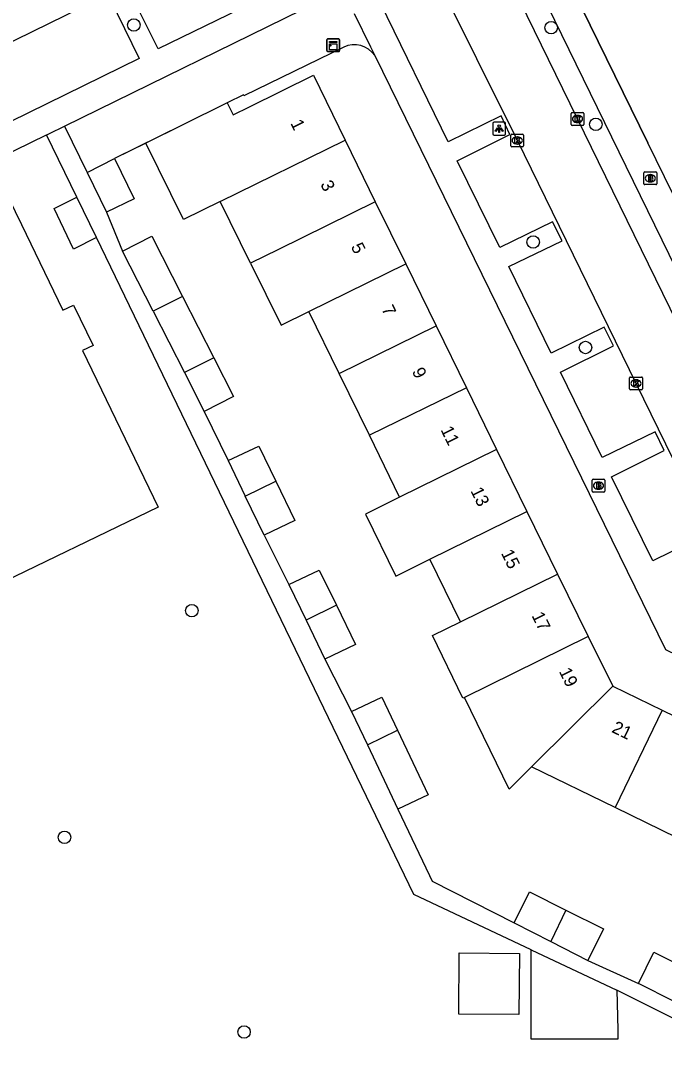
# Model space of a CAD drawing. Extents: x 160457 to 162082, y 388340 to 389736.
# Drawn here: x 161125 to 161175.4, y 388737.5 to 388818.4 of the extents above; entities that cross this region are included whole.
import ezdxf

# ---------------------------------------------------------------- set-up
doc = ezdxf.new("R2010")
doc.units = 0
for name, color, linetype in [('IMGEO_Boom', 7, 'Continuous'), ('IMGEO_Brandkraan', 7, 'Continuous'), ('IMGEO_Groenvoorziening', 7, 'Continuous'), ('IMGEO_Kast', 7, 'Continuous'), ('IMGEO_Kolk', 7, 'Continuous'), ('IMGEO_Lichtpunt', 7, 'Continuous'), ('IMGEO_Muur', 7, 'Continuous'), ('IMGEO_Pand', 7, 'Continuous'), ('IMGEO_Pand_nummerreeks', 7, 'Continuous'), ('IMGEO_Rijbaan_lokaal_gesloten', 7, 'Continuous'), ('IMGEO_Voetpad_open', 7, 'Continuous')]:
    doc.layers.add(name, color=color, linetype=linetype)

msp = doc.modelspace()

# ---------------------------------------------------------------- linework, layer by layer
at = {"layer": 'IMGEO_Boom'}
for centre in [(161133.845, 388818.052), (161166.547, 388817.834), (161170.049, 388810.274), (161165.134, 388801.053), (161169.234, 388792.799), (161138.392, 388772.2), (161128.416, 388754.459), (161142.488, 388739.215)]:
    msp.add_circle(centre, 0.489, dxfattribs=at)
at = {"layer": 'IMGEO_Brandkraan'}
for p, q in [((161173.816, 388805.624), (161173.816, 388806.476)), ((161173.891, 388806.55), (161174.743, 388806.55)), ((161174.304, 388806.33), (161174.329, 388806.33)), ((161174.817, 388806.476), (161174.817, 388805.624)), ((161174.743, 388805.55), (161173.891, 388805.55)), ((161174.327, 388805.77), (161174.302, 388805.77)), ((161169.757, 388781.557), (161169.757, 388782.409)), ((161169.832, 388782.483), (161170.684, 388782.483)), ((161170.245, 388782.263), (161170.27, 388782.263)), ((161170.758, 388782.409), (161170.758, 388781.557)), ((161170.684, 388781.483), (161169.832, 388781.483)), ((161170.268, 388781.703), (161170.243, 388781.703))]:
    msp.add_line(p, q, dxfattribs=at)
for points in [[(161173.816, 388805.624), (161173.816, 388806.476)], [(161173.891, 388806.55), (161174.743, 388806.55)], [(161174.164, 388806.25), (161174.164, 388805.85), (161174.377, 388805.85)], [(161174.395, 388806.25), (161174.164, 388806.25)], [(161174.343, 388806.169), (161174.289, 388806.169), (161174.289, 388806.093)], [(161174.289, 388806.093), (161174.342, 388806.093)], [(161174.817, 388806.476), (161174.817, 388805.624)], [(161174.743, 388805.55), (161173.891, 388805.55)], [(161174.351, 388806.017), (161174.289, 388806.017), (161174.289, 388805.936)], [(161174.289, 388805.936), (161174.351, 388805.936)], [(161169.757, 388781.557), (161169.757, 388782.409)], [(161169.832, 388782.483), (161170.684, 388782.483)], [(161170.105, 388782.183), (161170.105, 388781.783), (161170.318, 388781.783)], [(161170.336, 388782.183), (161170.105, 388782.183)], [(161170.284, 388782.102), (161170.23, 388782.102), (161170.23, 388782.026)], [(161170.23, 388782.026), (161170.283, 388782.026)], [(161170.292, 388781.95), (161170.23, 388781.95), (161170.23, 388781.869)], [(161170.23, 388781.869), (161170.292, 388781.869)], [(161170.758, 388782.409), (161170.758, 388781.557)], [(161170.684, 388781.483), (161169.832, 388781.483)]]:
    msp.add_lwpolyline(points, dxfattribs=at)
for centre, radius, start, end in [((161173.893, 388806.474), 0.0765, 91.55205, 178.44795), ((161173.893, 388806.474), 0.0765, 91.55205, 178.44795), ((161174.344, 388806.131), 0.0379, 267.82845, 90.93552), ((161174.399, 388806.105), 0.145, 59.4692, 91.53667), ((161174.424, 388806.152), 0.0922, 285.51372, 58.15012), ((161174.429, 388805.96), 0.105, 301.31148, 78.98903), ((161174.741, 388806.474), 0.0765, 1.55205, 88.44795), ((161174.741, 388806.474), 0.0765, 1.55205, 88.44795), ((161173.893, 388805.626), 0.0765, 181.55205, 268.44795), ((161173.893, 388805.626), 0.0765, 181.55205, 268.44795), ((161174.352, 388805.976), 0.0404, 269.87594, 90.50774), ((161174.383, 388806.101), 0.251, 268.66757, 293.53466), ((161174.741, 388805.626), 0.0765, 271.55205, 358.44795), ((161174.741, 388805.626), 0.0765, 271.55205, 358.44795), ((161169.834, 388782.407), 0.0765, 91.55205, 178.44795), ((161169.834, 388782.407), 0.0765, 91.55205, 178.44795), ((161170.285, 388782.064), 0.0379, 267.82845, 90.93552), ((161170.293, 388781.909), 0.0404, 269.87594, 90.50774), ((161170.324, 388782.034), 0.251, 268.66757, 293.53466), ((161170.34, 388782.038), 0.145, 59.4692, 91.53667), ((161170.365, 388782.085), 0.0922, 285.51372, 58.15012), ((161170.37, 388781.893), 0.105, 301.31148, 78.98903), ((161170.682, 388782.407), 0.0765, 1.55205, 88.44795), ((161170.682, 388782.407), 0.0765, 1.55205, 88.44795), ((161169.834, 388781.559), 0.0765, 181.55205, 268.44795), ((161169.834, 388781.559), 0.0765, 181.55205, 268.44795), ((161170.682, 388781.559), 0.0765, 271.55205, 358.44795), ((161170.682, 388781.559), 0.0765, 271.55205, 358.44795)]:
    msp.add_arc(centre, radius, start, end, dxfattribs=at)
for centre, major_axis, ratio, start_param, end_param in [((161174.303, 388806.05), (-0.387, 0.002), 0.722429, 4.712389, 7.853982), ((161174.328, 388806.05), (-0.39, 0.002), 0.717154, 1.570796, 4.712389), ((161170.244, 388781.983), (-0.387, 0.002), 0.722429, 4.712389, 7.853982), ((161170.269, 388781.983), (-0.39, 0.002), 0.717154, 1.570796, 4.712389)]:
    msp.add_ellipse(centre, major_axis=major_axis, ratio=ratio, start_param=start_param, end_param=end_param, dxfattribs=at)
at = {"layer": 'IMGEO_Groenvoorziening'}
for points in [[(161150.291, 388816.315), (161142.481, 388812.499), (161142.443, 388812.577), (161141.165, 388811.947)], [(161134.78, 388808.798), (161132.324, 388807.586)]]:
    msp.add_lwpolyline(points, dxfattribs=at)
msp.add_arc((161151.12, 388814.543), 1.957, 34.7114, 115.08084, dxfattribs=at)
at = {"layer": 'IMGEO_Kast'}
for p, q in [((161148.972, 388816.041), (161148.972, 388816.882)), ((161148.972, 388816.882), (161148.972, 388816.041)), ((161149.047, 388816.966), (161149.888, 388816.966)), ((161149.888, 388816.966), (161149.047, 388816.966)), ((161149.972, 388816.891), (161149.972, 388816.05)), ((161149.972, 388816.05), (161149.972, 388816.891)), ((161149.897, 388815.966), (161149.056, 388815.966)), ((161149.056, 388815.966), (161149.897, 388815.966))]:
    msp.add_line(p, q, dxfattribs=at)
for points in [[(161149.167, 388816.756), (161149.767, 388816.756), (161149.767, 388816.671), (161149.167, 388816.671), (161149.167, 388816.756)], [(161149.167, 388816.581), (161149.767, 388816.581), (161149.767, 388816.092), (161149.167, 388816.092), (161149.167, 388816.581)]]:
    msp.add_lwpolyline(points, dxfattribs=at)
msp.add_circle((161149.251, 388816.43), 0.0377, dxfattribs=at)
for centre, start, end in [((161149.05, 388816.888), 92.4484, 184.28452), ((161149.05, 388816.888), 92.4484, 184.28452), ((161149.894, 388816.888), 2.4484, 94.28452), ((161149.894, 388816.888), 2.4484, 94.28452), ((161149.05, 388816.044), 182.4484, 274.28452), ((161149.05, 388816.044), 182.4484, 274.28452), ((161149.894, 388816.044), 272.4484, 4.28452), ((161149.894, 388816.044), 272.4484, 4.28452)]:
    msp.add_arc(centre, 0.0779, start, end, dxfattribs=at)
at = {"layer": 'IMGEO_Kolk'}
for p, q in [((161168.113, 388810.261), (161168.113, 388811.113)), ((161168.188, 388811.187), (161169.04, 388811.187)), ((161168.601, 388810.967), (161168.626, 388810.967)), ((161169.114, 388811.113), (161169.114, 388810.261)), ((161169.04, 388810.187), (161168.188, 388810.187)), ((161168.624, 388810.407), (161168.599, 388810.407)), ((161163.387, 388808.581), (161163.387, 388809.433)), ((161163.462, 388809.507), (161164.314, 388809.507)), ((161163.875, 388809.287), (161163.9, 388809.287)), ((161164.388, 388809.433), (161164.388, 388808.581)), ((161164.314, 388808.507), (161163.462, 388808.507)), ((161163.898, 388808.727), (161163.873, 388808.727)), ((161172.694, 388789.56), (161172.694, 388790.412)), ((161172.769, 388790.486), (161173.621, 388790.486)), ((161173.182, 388790.266), (161173.207, 388790.266)), ((161173.695, 388790.412), (161173.695, 388789.56)), ((161173.621, 388789.486), (161172.769, 388789.486)), ((161173.205, 388789.706), (161173.18, 388789.706))]:
    msp.add_line(p, q, dxfattribs=at)
for points in [[(161168.113, 388810.261), (161168.113, 388811.113)], [(161168.188, 388811.187), (161169.04, 388811.187)], [(161169.114, 388811.113), (161169.114, 388810.261)], [(161169.04, 388810.187), (161168.188, 388810.187)], [(161168.434, 388810.887), (161168.557, 388810.887), (161168.557, 388810.736), (161168.687, 388810.887), (161168.851, 388810.887), (161168.705, 388810.736), (161168.858, 388810.487), (161168.706, 388810.487), (161168.621, 388810.651), (161168.557, 388810.584), (161168.557, 388810.487), (161168.434, 388810.487), (161168.434, 388810.887)], [(161163.387, 388808.581), (161163.387, 388809.433)], [(161163.462, 388809.507), (161164.314, 388809.507)], [(161164.388, 388809.433), (161164.388, 388808.581)], [(161164.314, 388808.507), (161163.462, 388808.507)], [(161163.708, 388809.207), (161163.831, 388809.207), (161163.831, 388809.056), (161163.961, 388809.207), (161164.125, 388809.207), (161163.979, 388809.056), (161164.132, 388808.807), (161163.98, 388808.807), (161163.895, 388808.971), (161163.831, 388808.904), (161163.831, 388808.807), (161163.708, 388808.807), (161163.708, 388809.207)], [(161172.694, 388789.56), (161172.694, 388790.412)], [(161172.769, 388790.486), (161173.621, 388790.486)], [(161173.015, 388790.186), (161173.138, 388790.186), (161173.138, 388790.035), (161173.268, 388790.186), (161173.432, 388790.186), (161173.286, 388790.035), (161173.439, 388789.786), (161173.287, 388789.786), (161173.202, 388789.95), (161173.138, 388789.883), (161173.138, 388789.786), (161173.015, 388789.786), (161173.015, 388790.186)], [(161173.695, 388790.412), (161173.695, 388789.56)], [(161173.621, 388789.486), (161172.769, 388789.486)]]:
    msp.add_lwpolyline(points, dxfattribs=at)
for centre, start, end in [((161168.19, 388811.111), 91.55205, 178.44795), ((161168.19, 388811.111), 91.55205, 178.44795), ((161169.038, 388811.111), 1.55205, 88.44795), ((161169.038, 388811.111), 1.55205, 88.44795), ((161168.19, 388810.263), 181.55205, 268.44795), ((161168.19, 388810.263), 181.55205, 268.44795), ((161169.038, 388810.263), 271.55205, 358.44795), ((161169.038, 388810.263), 271.55205, 358.44795), ((161163.464, 388809.431), 91.55205, 178.44795), ((161163.464, 388809.431), 91.55205, 178.44795), ((161164.312, 388809.431), 1.55205, 88.44795), ((161164.312, 388809.431), 1.55205, 88.44795), ((161163.464, 388808.583), 181.55205, 268.44795), ((161163.464, 388808.583), 181.55205, 268.44795), ((161164.312, 388808.583), 271.55205, 358.44795), ((161164.312, 388808.583), 271.55205, 358.44795), ((161172.771, 388790.41), 91.55205, 178.44795), ((161172.771, 388790.41), 91.55205, 178.44795), ((161173.619, 388790.41), 1.55205, 88.44795), ((161173.619, 388790.41), 1.55205, 88.44795), ((161172.771, 388789.562), 181.55205, 268.44795), ((161172.771, 388789.562), 181.55205, 268.44795), ((161173.619, 388789.562), 271.55205, 358.44795), ((161173.619, 388789.562), 271.55205, 358.44795)]:
    msp.add_arc(centre, 0.0765, start, end, dxfattribs=at)
for centre, major_axis, ratio, start_param, end_param in [((161168.6, 388810.687), (-0.387, 0.002), 0.722429, 4.712389, 7.853982), ((161168.625, 388810.687), (-0.39, 0.002), 0.717154, 1.570796, 4.712389), ((161163.874, 388809.007), (-0.387, 0.002), 0.722429, 4.712389, 7.853982), ((161163.899, 388809.007), (-0.39, 0.002), 0.717154, 1.570796, 4.712389), ((161173.181, 388789.986), (-0.387, 0.002), 0.722429, 4.712389, 7.853982), ((161173.206, 388789.986), (-0.39, 0.002), 0.717154, 1.570796, 4.712389)]:
    msp.add_ellipse(centre, major_axis=major_axis, ratio=ratio, start_param=start_param, end_param=end_param, dxfattribs=at)
at = {"layer": 'IMGEO_Lichtpunt'}
for p, q in [((161161.976, 388810.334), (161161.976, 388809.527)), ((161161.976, 388810.334), (161161.976, 388809.527)), ((161162.878, 388810.429), (161162.07, 388810.429)), ((161162.878, 388810.429), (161162.07, 388810.429)), ((161162.972, 388809.527), (161162.972, 388810.334)), ((161162.972, 388809.527), (161162.972, 388810.334)), ((161162.07, 388809.433), (161162.878, 388809.433)), ((161162.07, 388809.433), (161162.878, 388809.433))]:
    msp.add_line(p, q, dxfattribs=at)
for points in [[(161162.35, 388809.998), (161162.389, 388809.97), (161162.201, 388809.708), (161162.163, 388809.735), (161162.35, 388809.998)], [(161162.452, 388809.95), (161162.499, 388809.95), (161162.499, 388809.628), (161162.452, 388809.628), (161162.452, 388809.95)], [(161162.562, 388809.97), (161162.6, 388809.997), (161162.787, 388809.735), (161162.748, 388809.707), (161162.562, 388809.97)]]:
    msp.add_lwpolyline(points, dxfattribs=at)
msp.add_circle((161162.475, 388810.132), 0.0994, dxfattribs=at)
for centre, start, end in [((161162.07, 388810.334), 90, 180), ((161162.07, 388810.334), 90, 180), ((161162.878, 388810.334), 0, 90), ((161162.878, 388810.334), 0, 90), ((161162.07, 388809.527), 180, 270), ((161162.07, 388809.527), 180, 270), ((161162.878, 388809.527), 270, 0), ((161162.878, 388809.527), 270, 360)]:
    msp.add_arc(centre, 0.0946, start, end, dxfattribs=at)
at = {"layer": 'IMGEO_Muur'}
for points in [[(161168.285, 388820.734), (161174.119, 388808.827)], [(161137.649, 388810.213), (161132.324, 388807.586)]]:
    msp.add_lwpolyline(points, dxfattribs=at)
at = {"layer": 'IMGEO_Pand'}
for points in [[(161141.165, 388811.947), (161141.631, 388811.003), (161142.904, 388811.632), (161147.915, 388814.108), (161150.398, 388809.043)], [(161141.165, 388811.947), (161137.649, 388810.213), (161134.78, 388808.798)], [(161140.611, 388804.222), (161137.741, 388802.808), (161134.78, 388808.798)], [(161140.611, 388804.222), (161150.398, 388809.043)], [(161150.398, 388809.043), (161152.766, 388804.212)], [(161130.182, 388806.511), (161132.324, 388807.586)], [(161132.324, 388807.586), (161133.868, 388804.437), (161131.716, 388803.382)], [(161130.182, 388806.511), (161131.716, 388803.382)], [(161123.57, 388805.473), (161125.047, 388802.421), (161128.293, 388795.716), (161129.133, 388796.123), (161130.661, 388792.966), (161129.821, 388792.559), (161135.749, 388780.312), (161122.124, 388773.733)], [(161130.914, 388801.419), (161129.129, 388800.495), (161127.612, 388803.687), (161129.397, 388804.557)], [(161130.914, 388801.419), (161129.397, 388804.557)], [(161142.995, 388799.401), (161140.611, 388804.222)], [(161152.766, 388804.212), (161145.175, 388800.474), (161142.995, 388799.401)], [(161152.766, 388804.212), (161155.156, 388799.337)], [(161132.958, 388800.344), (161135.253, 388801.517), (161137.672, 388796.779)], [(161135.359, 388795.64), (161132.958, 388800.344)], [(161142.995, 388799.401), (161145.391, 388794.556), (161147.555, 388795.616)], [(161147.555, 388795.616), (161155.156, 388799.337)], [(161155.156, 388799.337), (161157.529, 388794.497)], [(161137.672, 388796.779), (161135.359, 388795.64)], [(161137.672, 388796.779), (161140.123, 388791.978)], [(161135.359, 388795.64), (161137.807, 388790.844)], [(161149.931, 388790.765), (161147.555, 388795.616)], [(161149.931, 388790.765), (161157.529, 388794.497)], [(161157.529, 388794.497), (161159.906, 388789.648)], [(161140.123, 388791.978), (161137.807, 388790.844)], [(161140.123, 388791.978), (161141.662, 388788.962), (161139.367, 388787.79)], [(161137.807, 388790.844), (161139.367, 388787.79)], [(161152.301, 388785.925), (161149.931, 388790.765)], [(161159.906, 388789.648), (161152.301, 388785.925)], [(161159.906, 388789.648), (161162.274, 388784.817)], [(161154.676, 388781.076), (161152.301, 388785.925)], [(161141.23, 388783.945), (161143.631, 388785.08), (161144.965, 388782.334)], [(161162.274, 388784.817), (161154.676, 388781.076)], [(161162.274, 388784.817), (161164.651, 388779.969)], [(161141.23, 388783.945), (161142.58, 388781.166)], [(161142.58, 388781.166), (161144.965, 388782.334)], [(161144.965, 388782.334), (161146.465, 388779.247), (161144.064, 388778.112)], [(161144.064, 388778.112), (161142.58, 388781.166)], [(161154.676, 388781.076), (161151.99, 388779.754), (161154.367, 388774.902), (161157.052, 388776.225)], [(161157.052, 388776.225), (161164.651, 388779.969)], [(161164.651, 388779.969), (161167.054, 388775.066)], [(161159.449, 388771.331), (161157.052, 388776.225)], [(161145.981, 388774.245), (161148.382, 388775.38), (161149.725, 388772.615)], [(161159.449, 388771.331), (161167.054, 388775.066)], [(161167.054, 388775.066), (161169.458, 388770.163)], [(161145.981, 388774.245), (161147.343, 388771.441)], [(161149.725, 388772.615), (161147.343, 388771.441)], [(161149.725, 388772.615), (161151.216, 388769.547), (161148.815, 388768.412)], [(161147.343, 388771.441), (161148.815, 388768.412)], [(161159.751, 388765.411), (161159.638, 388765.356), (161157.253, 388770.246), (161159.449, 388771.331)], [(161169.458, 388770.163), (161159.751, 388765.411)], [(161169.458, 388770.163), (161171.375, 388766.291)], [(161165.014, 388759.969), (161171.375, 388766.291)], [(161171.375, 388766.291), (161175.253, 388764.406)], [(161150.903, 388764.298), (161153.269, 388765.423), (161154.501, 388762.842)], [(161165.014, 388759.969), (161163.264, 388758.211), (161159.751, 388765.411)], [(161150.903, 388764.298), (161152.145, 388761.688)], [(161175.253, 388764.406), (161171.57, 388756.776)], [(161175.253, 388764.406), (161180.119, 388762.042)], [(161152.145, 388761.688), (161154.501, 388762.842)], [(161154.501, 388762.842), (161156.916, 388757.782), (161154.541, 388756.652)], [(161152.145, 388761.688), (161154.541, 388756.652)], [(161171.57, 388756.776), (161165.014, 388759.969)], [(161176.428, 388754.419), (161171.57, 388756.776)], [(161163.639, 388747.754), (161164.854, 388750.185), (161167.701, 388748.762)], [(161167.701, 388748.762), (161166.511, 388746.296)], [(161167.701, 388748.762), (161170.648, 388747.288), (161169.416, 388744.823)], [(161163.639, 388747.754), (161166.511, 388746.296)], [(161166.511, 388746.296), (161169.416, 388744.823)], [(161164.973, 388745.644), (161171.689, 388742.477)], [(161171.689, 388742.477), (161171.769, 388739.382), (161171.769, 388738.64), (161171.701, 388738.64), (161164.973, 388738.64), (161164.973, 388745.644)], [(161173.38, 388743.02), (161174.595, 388745.451), (161177.387, 388744.055)], [(161164.02, 388740.578), (161159.302, 388740.618), (161159.342, 388745.407), (161164.061, 388745.367), (161164.02, 388740.578)], [(161176.188, 388741.595), (161173.38, 388743.02)]]:
    msp.add_lwpolyline(points, dxfattribs=at)
at = {"layer": 'IMGEO_Rijbaan_lokaal_gesloten'}
for points in [[(161146.933, 388827.808), (161129.781, 388819.404), (161097.227, 388803.492)], [(161180.336, 388786.719), (161161.878, 388824.499)], [(161157.499, 388821.856), (161163.879, 388809.025), (161173.208, 388789.962), (161178.915, 388778.265)]]:
    msp.add_lwpolyline(points, dxfattribs=at)
at = {"layer": 'IMGEO_Voetpad_open'}
for points in [[(161186.487, 388783.582), (161174.119, 388808.827), (161168.285, 388820.734), (161164.513, 388828.446), (161163.955, 388829.586)], [(161164.567, 388823.032), (161180.812, 388789.799)], [(161149.419, 388822.844), (161135.767, 388816.186), (161133.429, 388820.856), (161131.964, 388820.141), (161134.266, 388815.434), (161113.966, 388805.492), (161111.654, 388810.164), (161110.164, 388809.461), (161112.473, 388804.775), (161101.271, 388799.28), (161099.659, 388802.511)], [(161178.915, 388778.265), (161174.503, 388776.086), (161171.285, 388782.685), (161175.402, 388784.74), (161174.685, 388786.21), (161170.549, 388784.182), (161167.281, 388790.865), (161171.421, 388792.928), (161170.698, 388794.383), (161166.56, 388792.358), (161163.243, 388799.143), (161167.407, 388801.156), (161166.642, 388802.645), (161162.529, 388800.624), (161159.179, 388807.408), (161163.318, 388809.47), (161162.623, 388810.942), (161158.482, 388808.908), (161153.169, 388819.754), (161157.499, 388821.856)], [(161128.412, 388810.119), (161148.336, 388819.885)], [(161151.116, 388818.934), (161152.395, 388816.339), (161152.729, 388815.657)], [(161152.729, 388815.657), (161175.501, 388769.165), (161214.946, 388750), (161240.655, 388737.542)], [(161127.016, 388809.435), (161127.081, 388809.467), (161127.244, 388809.547), (161128.412, 388810.119)], [(161128.412, 388810.119), (161130.182, 388806.511)], [(161095.788, 388792.868), (161095.265, 388793.938), (161096.351, 388794.469), (161127.016, 388809.435)], [(161129.397, 388804.557), (161127.016, 388809.435)], [(161131.716, 388803.382), (161132.958, 388800.344)], [(161164.973, 388745.644), (161155.789, 388749.975), (161130.914, 388801.419)], [(161139.367, 388787.79), (161141.23, 388783.945)], [(161144.064, 388778.112), (161145.981, 388774.245)], [(161148.815, 388768.412), (161150.903, 388764.298)], [(161154.541, 388756.652), (161157.011, 388751.461), (161157.225, 388751.01), (161163.639, 388747.754)], [(161169.416, 388744.823), (161173.38, 388743.02)], [(161181.164, 388737.749), (161171.689, 388742.477)]]:
    msp.add_lwpolyline(points, dxfattribs=at)

# ---------------------------------------------------------------- texts
at = {"layer": 'IMGEO_Pand_nummerreeks'}
for s, rotation, p in [('1', 296.11521, (161146.095, 388810.367)), ('3', 296.11531, (161148.44, 388805.587)), ('5', 296.11521, (161150.832, 388800.704)), ('7', 296.11531, (161153.227, 388795.822)), ('9', 296.11531, (161155.621, 388790.939)), ('11', 296.11531, (161157.861, 388786.366)), ('13', 296.11521, (161160.205, 388781.586)), ('15', 296.11531, (161162.599, 388776.704)), ('17', 296.11531, (161164.992, 388771.821)), ('19', 296.11204, (161167.135, 388767.45)), ('21', 334.07856, (161171.226, 388762.716))]:
    msp.add_text(s, height=1, rotation=rotation, dxfattribs=at).set_placement(p)

doc.saveas('drawing.dxf')
